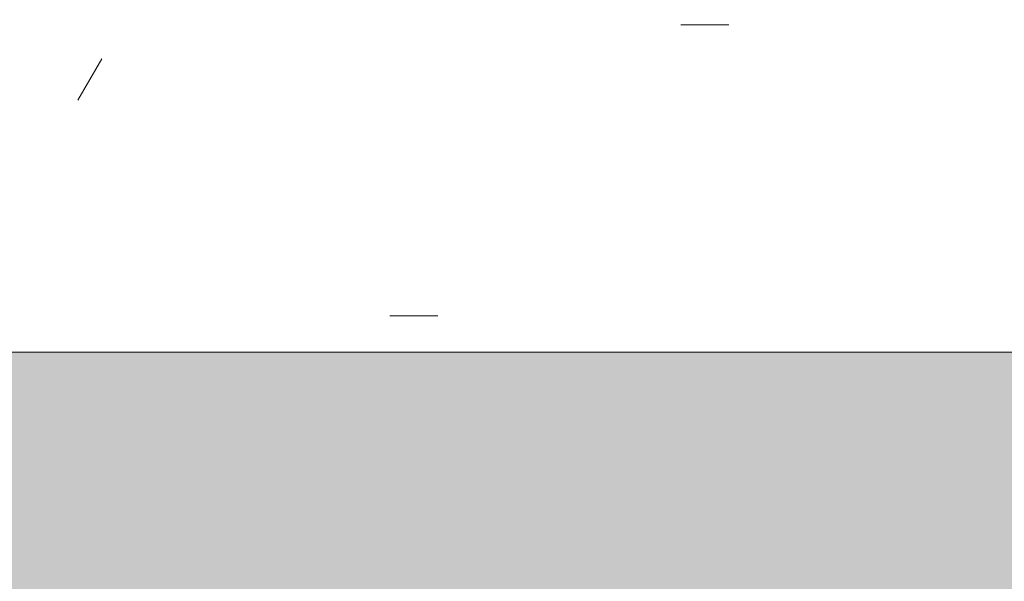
# Model space of a CAD drawing. Header units: millimetres. Extents: x 5980700 to 6194397, y -12939 to 2351883.
# Tile 322 of 587: x 6089646 to 6090334, y -9126 to -8733. Entities that reach past the tile are written whole.
import ezdxf

# ---------------------------------------------------------------- set-up
doc = ezdxf.new("R2010")
doc.units = ezdxf.units.MM
doc.layers.add('A-FLOR-PATT', color=8, linetype='Continuous', lineweight=18)
doc.layers.add('A-WALL', color=113, linetype='Continuous', lineweight=18)
pattern_1 = [(0, (0, 0), (812.8, 203.2), [33.528, -576.072, 33.528, -576.072, -3251.2]), (0, (0, 0), (812.8, 203.2), [-1219.2, 33.528, -1185.672, 33.528, -576.072, -1422.4]), (0, (0, 0), (812.8, 203.2), [-3048, 33.528, -372.872, 33.528, -982.472]), (120, (304.8, 101.6), (-582.3763620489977, 602.3054481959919), [33.52799999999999, -576.0719999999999, 33.52799999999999, -576.0719999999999, -3251.199999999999]), (120, (304.8, 101.6), (-582.3763620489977, 602.3054481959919), [-1219.2, 33.52799999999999, -1185.672, 33.52799999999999, -576.0719999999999, -1422.4]), (120, (304.8, 101.6), (-582.3763620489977, 602.3054481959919), [-3048, 33.52799999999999, -372.8719999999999, 33.52799999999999, -982.4719999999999]), (240, (406.4, 508), (-230.4236379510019, -805.5054481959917), [33.528, -576.072, 33.528, -576.072, -3251.2]), (240, (406.4, 508), (-230.4236379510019, -805.5054481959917), [-1219.2, 33.528, -1185.672, 33.528, -576.072, -1422.4]), (240, (406.4, 508), (-230.4236379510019, -805.5054481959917), [-3048, 33.528, -372.872, 33.528, -982.472])]

# ---------------------------------------------------------------- blocks, each defined once
blk = doc.blocks.new('BE-PMSa-MOD-ARQ-CONEXAODOFUTURO-EX-000-R_rvt-2-PLANTA DE CAIMENTO DE PISOS - 1 PAV_')
at = {"layer": 'A-FLOR-PATT', "lineweight": 5}
h = blk.add_hatch(dxfattribs=at)
h.set_pattern_fill('FP_2', color=135, style=0, pattern_type=2)
h.set_pattern_definition(pattern_1)
h.paths.add_polyline_path([(-15966.85299915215, 4711.136803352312), (-15966.79158577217, 4712.906868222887), (-15965.57572207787, 4712.3617231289)])
h.paths.add_polyline_path([(3731.201831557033, -10125.84100563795), (14705.38782324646, -10125.84100563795), (14705.38782324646, -9779.8857164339), (14699.38782324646, -9779.8857164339), (14699.38782324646, -9763.237570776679), (14681.68558745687, -9763.757413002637), (14670.96395493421, -9768.482704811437), (14665.88782324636, -9782.570563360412), (14665.88782324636, -9856.278958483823), (14670.73620676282, -9865.068167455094), (14677.45883342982, -9868.493127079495), (14678.38782324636, -9869.242380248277), (14678.38782324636, -9881.040871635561), (14674.14369136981, -9882.10035906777), (14663.09686027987, -9878.012306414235), (14654.32815878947, -9868.57707781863), (14652.0250349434, -9859.981702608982), (14651.89263271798, -9855.737570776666), (14650.88782324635, -9855.737570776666), (14651.89263271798, -9780.737570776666), (14653.73085252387, -9770.127241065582), (14656.87805812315, -9762.851510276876), (14667.13782324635, -9752.591745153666), (14683.38782324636, -9748.237570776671), (14699.38782324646, -9748.237570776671), (14699.38782324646, -9731.58942511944), (14705.38782324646, -9731.58942511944), (14705.38782324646, -9705.737570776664), (14755.38782324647, -9705.737570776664), (14755.38782324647, -9754.737570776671), (14795.38782324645, -9754.737570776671), (14796.02424042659, -9756.737570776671), (14812.38782324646, -9756.737570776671), (14811.36426821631, -9815.737570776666), (14810.34779546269, -9815.737570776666), (14811.47778338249, -9818.1719714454), (14811.43015556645, -9819.291362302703), (14811.44856252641, -9820.918341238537), (14827.38782324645, -9827.197475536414), (14827.38782324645, -10125.84100563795), (21231.38515489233, -10125.84100563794), (21231.38515489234, 5919.158994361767), (12003.88515489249, 5918.472013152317), (12003.8851548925, 5447.158205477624), (12268.88333741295, 5447.158205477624), (12268.88333741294, 4674.158994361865), (15653.88333741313, 4674.158994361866), (15653.88333741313, 5447.158205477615), (15923.88333741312, 5447.158205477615), (15923.88333741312, 4674.158994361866), (19560.40988707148, 4674.158994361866), (19559.83290347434, 4677.196584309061), (19558.62046790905, 4677.180784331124), (19558.93691090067, 4681.184361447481), (19560.40988707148, 4681.202554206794), (19559.83416624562, 4682.57353656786), (19558.03876213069, 4682.57353656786), (19558.93691090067, 4695.251249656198), (19588.00988707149, 4695.197383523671), (19586.88286324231, 4682.548897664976), (19585.40988707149, 4682.548897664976), (19585.98560789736, 4681.195050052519), (19587.19930623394, 4681.15368493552), (19586.88286324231, 4677.184908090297), (19585.41064974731, 4677.065937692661), (19585.98560789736, 4674.158994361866), (19999.38682609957, 4674.158994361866), (19999.38682609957, 5447.158205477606), (20269.38682609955, 5447.158205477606), (20269.38682609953, 4280.731645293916), (20299.38682609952, 4280.731645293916), (20298.51487451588, 1530.731645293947), (20269.38682609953, 1530.731645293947), (20269.38682609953, 1143.558994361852), (20299.38682609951, 1143.558994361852), (20298.51487451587, -1606.441005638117), (20269.38682609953, -1606.441005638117), (20269.38682609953, -2040.191005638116), (20299.38682609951, -2040.191005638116), (20298.51487451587, -4790.191005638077), (20269.38682609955, -4790.191005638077), (20269.38682609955, -5273.941005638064), (20299.38682609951, -5273.941005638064), (20298.51487451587, -8023.941005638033), (20269.38682609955, -8023.941005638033), (20269.38682609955, -9308.841005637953), (19999.38682609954, -9308.841005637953), (19999.38682609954, -8513.84179452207), (19913.3833374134, -8513.84179452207), (19913.3833374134, -8347.825683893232), (19635.38599049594, -8347.979428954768), (19635.38599049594, -8377.825683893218), (16285.38599049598, -8376.953732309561), (16285.38599049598, -8347.825683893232), (15971.88333741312, -8347.979428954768), (15971.88333741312, -8513.841794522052), (15921.38515489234, -8513.841794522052), (15921.38515489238, -9312.594001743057), (15651.38515489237, -9312.594001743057), (15651.38515489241, -8513.841794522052), (15603.38515489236, -8513.841794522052), (15603.38515489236, -8377.825683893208), (12316.88333741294, -8377.825683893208), (12316.88333741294, -8513.841794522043), (12293.88333741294, -8513.841794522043), (12293.88333741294, -9312.594001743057), (11998.88333741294, -9312.594001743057), (11998.88333741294, -8513.841794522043), (11950.88333741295, -8513.841794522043), (11950.88333741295, -8347.825683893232), (11867.63333741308, -8347.979428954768), (11867.63333741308, -8377.82568389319), (8517.633337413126, -8376.953732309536), (8517.633337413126, -8347.825683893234), (8434.383337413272, -8347.97942895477), (8434.383337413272, -8513.841794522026), (8386.383337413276, -8513.841794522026), (8386.383337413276, -9312.594001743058), (8116.383337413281, -9312.594001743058), (8116.383337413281, -9125.841005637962), (2121.38333741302, -9125.841005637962), (2121.38333741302, -9312.594001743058), (1851.383337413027, -9312.594001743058), (1851.383337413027, -9125.841005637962), (-4143.616662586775, -9125.841005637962), (-4143.616662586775, -9312.594001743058), (-4413.616662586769, -9312.594001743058), (-4413.616662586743, -8513.841794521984), (-4461.61666258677, -8513.841794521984), (-4461.61666258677, -8347.825683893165), (-4547.366662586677, -8347.97942895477), (-4547.366662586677, -8377.82568389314), (-7897.366662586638, -8376.953732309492), (-7897.366662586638, -8347.825683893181), (-7983.116662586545, -8347.97942895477), (-7983.116662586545, -8513.841794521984), (-8031.114845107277, -8513.841794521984), (-8031.11484510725, -9308.841005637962), (-8301.11484510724, -9308.841005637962), (-8301.114845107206, -8513.841794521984), (-8349.116662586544, -8513.841794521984), (-8349.116662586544, -8347.825683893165), (-8354.864845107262, -8347.97942895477), (-8354.864845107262, -8377.825683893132), (-11704.86484510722, -8376.953732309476), (-11705.67059857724, -8347.825683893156), (-11710.61666258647, -8347.97942895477), (-11710.61666258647, -8513.841794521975), (-11758.61484510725, -8513.841794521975), (-11758.61484510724, -9308.841005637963), (-12028.61484510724, -9308.841005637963), (-12028.61484510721, -8513.841794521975), (-12076.61666258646, -8513.841794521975), (-12076.61666258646, -8347.82568389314), (-12498.61666258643, -8347.97942895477), (-12498.61666258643, -8377.825683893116), (-15848.61666258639, -8376.953732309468), (-15848.61666258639, -8347.82568389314), (-16270.61666258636, -8347.97942895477), (-16270.61666258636, -8513.841794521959), (-16356.61588608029, -8513.841794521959), (-16356.61588608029, -9308.841005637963), (-16626.61588608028, -9308.841005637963), (-16626.62225526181, -7987.079408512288), (-16656.61588608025, -7987.079408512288), (-16655.7439344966, -5237.07940851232), (-16626.62225526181, -5237.07940851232), (-16626.62225526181, -4803.34100563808), (-16656.61588608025, -4803.34100563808), (-16655.7439344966, -2053.341005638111), (-16626.62225526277, -2053.341005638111), (-16626.62225526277, -1620.841794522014), (-16656.61588608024, -1620.841794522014), (-16655.74393449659, 1129.158205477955), (-16626.62225526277, 1129.158205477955), (-16626.62225526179, 1534.1582054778), (-16656.61588608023, 1534.1582054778), (-16655.75030367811, 4291.658994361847), (-16626.62225526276, 4291.658994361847), (-16626.61588608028, 5479.158994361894), (-16356.61588608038, 5479.158994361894), (-16356.61588608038, 4674.158994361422), (-15971.4658517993, 4674.158994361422), (-15969.32193463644, 4707.054996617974), (-15967.78963012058, 4710.307043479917), (-15962.27373900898, 4714.058684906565), (-15960.94760521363, 4714.652107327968), (-15959.84645306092, 4714.71907505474), (-15959.84645306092, 4715.8252811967), (-15957.766248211, 4715.335026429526), (-15956.67909179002, 4714.508980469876), (-15954.53101014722, 4715.146843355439), (-15948.69801778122, 4712.361723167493), (-15947.69218614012, 4710.313634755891), (-15946.34526303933, 4708.984911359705), (-15944.33196142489, 4698.966261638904), (-15943.76299404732, 4697.905132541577), (-15944.00738434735, 4674.158994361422), (-12028.61666258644, 4674.158994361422), (-12028.6166625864, 5447.158205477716), (-11733.61666258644, 5446.941285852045), (-11733.61666258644, 4674.158994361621), (-8301.114845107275, 4674.158994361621), (-8301.114845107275, 5447.158205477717), (-8031.114845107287, 5447.158205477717), (-8031.114845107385, 5919.158994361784), (-17588.61484510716, 5919.158994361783), (-17588.61484510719, -10125.84100563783), (1375.719287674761, -10125.84100563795)])
h.paths.add_polyline_path([(14665.67045985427, -9780.737570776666), (14665.63226694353, -9779.779781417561), (14665.63226694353, -9780.737570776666)])
h.paths.add_polyline_path([(-16089.65907882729, -8758.105317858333), (-16115.54098333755, -8754.697900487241), (-16139.6590788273, -8744.707858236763), (-16160.36975694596, -8728.81599597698), (-16176.26161920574, -8708.105317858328), (-16186.2516614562, -8683.987222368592), (-16189.65907882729, -8658.105317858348), (-16186.2516614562, -8632.223413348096), (-16176.26161920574, -8608.105317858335), (-16160.36975694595, -8587.394639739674), (-16139.65907882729, -8571.502777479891), (-16115.54098333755, -8561.512735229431), (-16089.65907882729, -8558.105317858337), (-16063.77717431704, -8561.512735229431), (-16039.65907882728, -8571.5027774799), (-16018.94840070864, -8587.394639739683), (-16003.05653844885, -8608.105317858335), (-15993.06649619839, -8632.22341334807), (-15989.6590788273, -8658.105317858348), (-15993.06649619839, -8683.987222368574), (-16003.05653844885, -8708.105317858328), (-16021.19134126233, -8730.537064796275), (-16039.65907882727, -8744.707858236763), (-16063.77717431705, -8754.697900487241)])
h.paths.add_polyline_path([(19732.71217533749, -8754.66845021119), (19706.83027082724, -8751.260990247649), (19682.71217533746, -8741.270823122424), (19660.00862136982, -8722.781563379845), (19646.10963495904, -8704.667825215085), (19636.1195927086, -8680.549428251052), (19632.71217533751, -8648.66439434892), (19632.71217533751, -8622.782813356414), (19636.1195927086, -8596.9012323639), (19646.10963495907, -8572.783438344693), (19662.00149721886, -8552.073019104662), (19682.71217533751, -8536.181355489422), (19706.83027082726, -8526.191438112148), (19732.7121753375, -8522.784063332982), (19758.59407984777, -8526.191438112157), (19782.71217533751, -8536.181355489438), (19803.42285345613, -8552.073019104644), (19819.31471571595, -8572.783438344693), (19829.30475796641, -8596.901232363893), (19832.7121753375, -8628.390346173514), (19832.7121753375, -8654.667200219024), (19827.88084468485, -8683.987101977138), (19816.67739151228, -8708.104895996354), (19803.42285345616, -8725.378762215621), (19782.71217533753, -8741.270823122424), (19758.59407984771, -8751.260990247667)])
h.paths.add_polyline_path([(15648.38515489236, -8468.841794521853), (15650.88333741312, -8468.841794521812), (15650.88333741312, -8347.825683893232), (15648.38515489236, -8347.979428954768)])
h.paths.add_polyline_path([(19588.84766320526, 4677.140991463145), (19587.19930623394, 4677.180784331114), (19588.17837096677, 4681.15368493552)])
h.paths.add_polyline_path([(19556.97211093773, 4677.140991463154), (19558.32440709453, 4678.382155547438), (19558.03965555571, 4677.166762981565), (19557.10244703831, 4677.144137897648)])
h.paths.add_polyline_path([(19572.90988707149, 4728.142336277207), (19572.90988707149, 4726.742336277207), (19573.4626323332, 4727.745209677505)])
h.paths.add_polyline_path([(19575.73176932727, 4695.639950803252), (19572.5677829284, 4696.432937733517), (19568.91630770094, 4696.431447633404), (19559.3482884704, 4696.333664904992), (19559.34828847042, 4718.022372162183), (19562.4254587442, 4722.467653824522), (19569.27606767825, 4726.263934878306), (19567.2700120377, 4727.14852244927), (19574.67880208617, 4727.830632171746), (19576.14512513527, 4726.470898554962), (19576.81805465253, 4726.227816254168), (19583.58719946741, 4722.319648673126), (19587.49536704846, 4715.550503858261), (19587.49536704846, 4707.734168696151), (19586.28070679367, 4704.092336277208), (19585.91122027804, 4696.34719023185), (19576.14512513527, 4695.960088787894)])
h.paths.add_polyline_path([(-15957.766248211, 4718.652107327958), (-15954.53101014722, 4716.980669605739), (-15955.18379838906, 4716.796714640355)])
h.paths.add_polyline_path([(-15960.34869803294, 4716.796714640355), (-15961.00148627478, 4718.082019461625), (-15959.74034676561, 4717.233792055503), (-15960.09391064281, 4716.979769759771)])
h.paths.add_polyline_path([(19732.71217533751, 4730.240264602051), (19706.83027082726, 4733.647681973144), (19682.7121753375, 4743.637724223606), (19662.00149721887, 4759.529586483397), (19646.10963495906, 4780.240264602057), (19636.1195927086, 4804.358360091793), (19632.71217533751, 4830.240264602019), (19636.1195927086, 4856.122169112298), (19646.10963495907, 4880.24026460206), (19662.00149721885, 4900.950942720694), (19682.7121753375, 4916.842804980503), (19706.83027082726, 4926.832847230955), (19732.71217533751, 4930.240264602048), (19758.59407984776, 4926.832847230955), (19782.71217533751, 4916.842804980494), (19803.42285345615, 4900.950942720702), (19819.31471571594, 4880.24026460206), (19829.30475796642, 4856.122169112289), (19832.7121753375, 4830.240264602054), (19829.30475796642, 4804.358360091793), (19819.31471571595, 4780.24026460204), (19803.42285345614, 4759.529586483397), (19782.71217533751, 4743.637724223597), (19758.59407984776, 4733.647681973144)])
h.paths.add_polyline_path([(-16089.65907882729, 4736.408178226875), (-16115.54098333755, 4739.815595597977), (-16139.65907882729, 4749.80563784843), (-16160.36975694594, 4765.697500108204), (-16176.26161920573, 4786.408178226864), (-16186.2516614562, 4810.526273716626), (-16189.65907882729, 4836.408178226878), (-16186.2516614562, 4862.29008273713), (-16176.26161920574, 4886.408178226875), (-16160.36975694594, 4907.118856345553), (-16139.65907882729, 4923.010718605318), (-16115.54098333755, 4933.000760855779), (-16089.65907882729, 4936.408178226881), (-16063.77717431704, 4933.000760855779), (-16039.65907882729, 4923.01071860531), (-16018.9484007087, 4907.118856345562), (-16003.05653844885, 4886.408178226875), (-15993.06649619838, 4862.29008273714), (-15989.6590788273, 4836.408178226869), (-15993.06649619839, 4810.526273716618), (-16003.05653844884, 4786.408178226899), (-16018.94840070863, 4765.69750010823), (-16039.65907882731, 4749.80563784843), (-16063.77717431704, 4739.815595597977)])
h = blk.add_hatch(dxfattribs=at)
h.set_pattern_fill('FP_2', color=71, style=0, pattern_type=2)
h.set_pattern_definition(pattern_1)
h.paths.add_polyline_path([(-4143.616662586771, -8965.84100563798), (1851.383337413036, -8965.84100563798), (1851.383337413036, -8612.326472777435), (-4143.616662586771, -8612.326472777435), (-4143.616662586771, -8730.537064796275)])
h.paths.add_polyline_path([(7264.425647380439, -8965.841005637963), (8116.383337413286, -8965.841005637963), (8116.383337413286, -8526.11989096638), (2121.38333741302, -8526.11989096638), (2121.38333741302, -8965.841005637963), (6331.183046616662, -8965.841005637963)])
h.paths.add_polyline_path([(-4095.616662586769, -8489.810362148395), (1803.383337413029, -8489.810362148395), (1803.383337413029, -8347.825683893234), (1591.385140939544, -8347.97942895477), (1591.385140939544, -8377.825683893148), (-1458.61485906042, -8376.953732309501), (-1458.61485906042, -8347.825683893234), (-1891.114845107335, -8347.97942895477), (-1891.114845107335, -8377.825683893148), (-4041.114845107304, -8376.953732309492), (-4041.114845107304, -8347.825683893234), (-4095.616662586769, -8347.97942895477), (-4095.616662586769, -8468.841794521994)])
at = {"layer": 'A-WALL', "lineweight": 5}
blk.add_hatch(color=9, dxfattribs=at).paths.add_polyline_path([(-3335.245800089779, -9125.841005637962), (1851.383337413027, -9125.841005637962), (1851.383337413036, -8965.84100563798), (-4143.616662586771, -8965.84100563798), (-4143.616662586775, -9125.841005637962)])
at = {"layer": 'A-WALL', "color": 250, "lineweight": 5}
blk.add_line((-4143.616662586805, -8965.84100563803), (1851.38333741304, -8965.84100563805), dxfattribs=at)

msp = doc.modelspace()

# ---------------------------------------------------------------- block references
at = {"color": 50, "lineweight": 5}
msp.add_blockref('BE-PMSa-MOD-ARQ-CONEXAODOFUTURO-EX-000-R_rvt-2-PLANTA DE CAIMENTO DE PISOS - 1 PAV_', (6092264.959189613, 0), dxfattribs=at)

doc.saveas('drawing.dxf')
